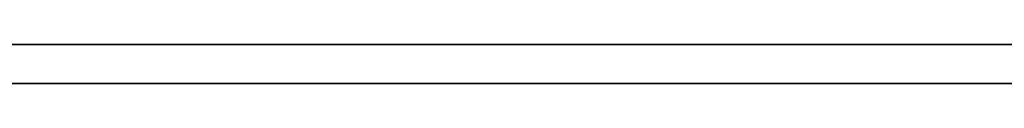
# Model space of a CAD drawing. Header units: inches. Extents: x -32 to 29.2, y -14.4 to 22.6.
# Tile 260 of 285: x 0.7514 to 1.7056, y 14.1807 to 14.2183. Entities that reach past the tile are written whole.
import ezdxf

# ---------------------------------------------------------------- set-up
doc = ezdxf.new("R2010")
doc.units = ezdxf.units.IN
doc.header["$MEASUREMENT"] = 0
doc.layers.add('Visible Narrow (ANSI)', color=7, linetype='Continuous', lineweight=35)

msp = doc.modelspace()

# ---------------------------------------------------------------- linework, layer by layer
at = {"layer": 'Visible Narrow (ANSI)'}
for p, q in [((-28.51039792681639, 14.21833944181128), (8.679602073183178, 14.21833944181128)), ((-28.51039792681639, 14.18072982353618), (8.679602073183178, 14.18072982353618))]:
    msp.add_line(p, q, dxfattribs=at)

doc.saveas('drawing.dxf')
